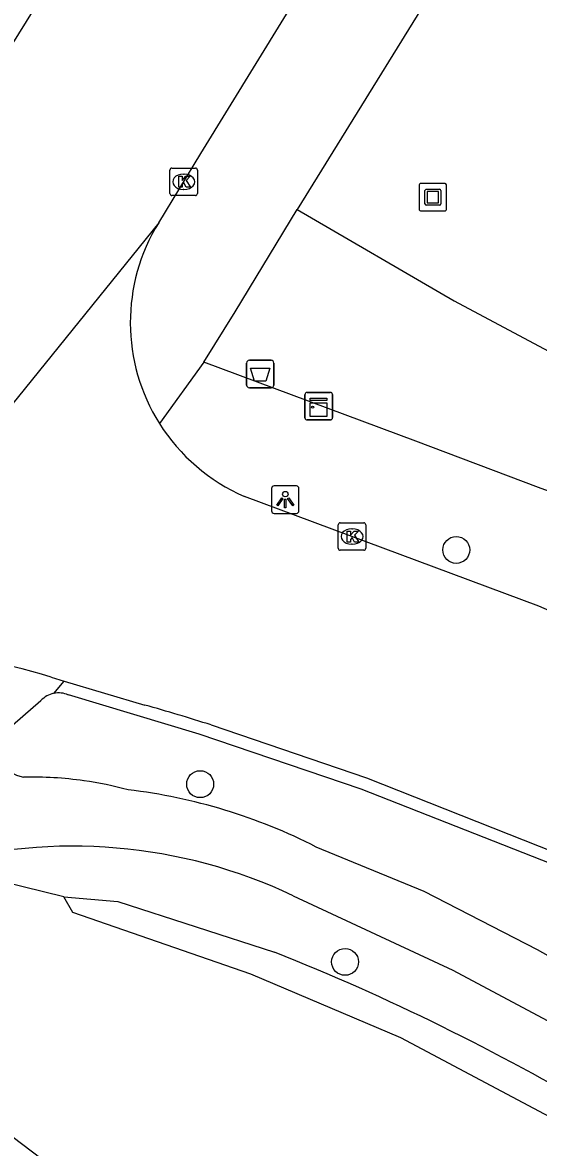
# Model space of a CAD drawing. Extents: x 162812 to 163818, y 381639 to 382470.
# Drawn here: x 162934 to 162952.76, y 382094.32 to 382135.2 of the extents above; entities that cross this region are included whole.
import ezdxf

# ---------------------------------------------------------------- set-up
doc = ezdxf.new("R2010")
doc.units = 0
for name, color, linetype in [('IMGEO_Afvalbak', 7, 'Continuous'), ('IMGEO_Boom', 7, 'Continuous'), ('IMGEO_Duiker', 7, 'Continuous'), ('IMGEO_Groenvoorziening', 7, 'Continuous'), ('IMGEO_Haag', 7, 'Continuous'), ('IMGEO_Kast', 7, 'Continuous'), ('IMGEO_Kolk', 7, 'Continuous'), ('IMGEO_Kunstobject', 7, 'Continuous'), ('IMGEO_Lichtpunt', 7, 'Continuous'), ('IMGEO_Rijbaan_lokaal_gesloten', 7, 'Continuous'), ('IMGEO_Voetpad_open', 7, 'Continuous')]:
    doc.layers.add(name, color=color, linetype=linetype)

msp = doc.modelspace()

# ---------------------------------------------------------------- linework, layer by layer
at = {"layer": 'IMGEO_Afvalbak'}
for p, q in [((162942.146, 382122.031), (162942.146, 382122.831)), ((162942.146, 382122.831), (162942.146, 382122.031)), ((162942.246, 382122.931), (162943.036, 382122.931)), ((162943.036, 382122.931), (162942.246, 382122.931)), ((162943.136, 382122.831), (162943.136, 382122.031)), ((162943.136, 382122.031), (162943.136, 382122.831)), ((162943.036, 382121.931), (162942.246, 382121.931)), ((162942.246, 382121.931), (162943.036, 382121.931))]:
    msp.add_line(p, q, dxfattribs=at)
msp.add_lwpolyline([(162942.289, 382122.645), (162942.993, 382122.645), (162942.844, 382122.175), (162942.438, 382122.175), (162942.289, 382122.645)], dxfattribs=at)
for centre, start, end in [((162942.246, 382122.831), 90, 180), ((162942.246, 382122.831), 90, 180), ((162943.036, 382122.831), 0, 90), ((162943.036, 382122.831), 360, 90), ((162942.246, 382122.031), 180, 270), ((162942.246, 382122.031), 180, 270), ((162943.036, 382122.031), 270, 0), ((162943.036, 382122.031), 270, 0)]:
    msp.add_arc(centre, 0.1, start, end, dxfattribs=at)
at = {"layer": 'IMGEO_Boom'}
for centre in [(162949.766, 382116.04), (162940.457, 382107.527), (162945.725, 382101.07)]:
    msp.add_circle(centre, 0.489, dxfattribs=at)
at = {"layer": 'IMGEO_Duiker'}
msp.add_lwpolyline([(162891.016, 382131.506), (162891.016, 382131.506), (162892.593, 382129.988), (162894.812, 382127.852), (162904.996, 382118.048), (162913.228, 382110.968), (162915.677, 382108.861), (162919.344, 382105.846), (162923.386, 382102.523), (162924.153, 382101.892), (162939.582, 382090.204), (162943.361, 382087.342), (162943.57, 382087.183)], dxfattribs=at)
at = {"layer": 'IMGEO_Groenvoorziening'}
for points in [[(162943.979, 382128.415), (162949.687, 382125.09), (162961.296, 382118.907)], [(162935.503, 382103.431), (162934.025, 382103.793), (162930.797, 382104.582)]]:
    msp.add_lwpolyline(points, dxfattribs=at)
at = {"layer": 'IMGEO_Haag'}
for points in [[(162955.509, 382095.286), (162955.095, 382094.405), (162947.756, 382098.312), (162942.304, 382100.629), (162935.833, 382102.859), (162935.503, 382103.431)], [(162935.503, 382103.431), (162937.459, 382103.269), (162943.163, 382101.425)]]:
    msp.add_lwpolyline(points, dxfattribs=at)
msp.add_arc((162911.112, 382021.208), 86.383, 59.41871, 68.22046, dxfattribs=at)
at = {"layer": 'IMGEO_Kast'}
for p, q in [((162944.267, 382120.839), (162944.267, 382121.68)), ((162944.267, 382121.68), (162944.267, 382120.839)), ((162944.342, 382121.764), (162945.183, 382121.764)), ((162945.183, 382121.764), (162944.342, 382121.764)), ((162945.267, 382121.689), (162945.267, 382120.848)), ((162945.267, 382120.848), (162945.267, 382121.689)), ((162945.192, 382120.764), (162944.351, 382120.764)), ((162944.351, 382120.764), (162945.192, 382120.764))]:
    msp.add_line(p, q, dxfattribs=at)
for points in [[(162944.462, 382121.554), (162945.062, 382121.554), (162945.062, 382121.469), (162944.462, 382121.469), (162944.462, 382121.554)], [(162944.462, 382121.379), (162945.062, 382121.379), (162945.062, 382120.89), (162944.462, 382120.89), (162944.462, 382121.379)]]:
    msp.add_lwpolyline(points, dxfattribs=at)
msp.add_circle((162944.546, 382121.228), 0.0377, dxfattribs=at)
for centre, start, end in [((162944.345, 382121.686), 92.4484, 184.2845), ((162944.345, 382121.686), 92.4484, 184.2845), ((162945.189, 382121.686), 2.4484, 94.2845), ((162945.189, 382121.686), 2.4484, 94.2845), ((162944.345, 382120.842), 182.4484, 274.2845), ((162944.345, 382120.842), 182.4484, 274.2845), ((162945.189, 382120.842), 272.4484, 4.2845), ((162945.189, 382120.842), 272.4484, 4.2845)]:
    msp.add_arc(centre, 0.0779, start, end, dxfattribs=at)
at = {"layer": 'IMGEO_Kolk'}
for p, q in [((162939.358, 382128.991), (162939.358, 382129.843)), ((162939.433, 382129.917), (162940.285, 382129.917)), ((162940.359, 382129.843), (162940.359, 382128.991)), ((162939.846, 382129.697), (162939.871, 382129.697)), ((162940.285, 382128.917), (162939.433, 382128.917)), ((162939.869, 382129.137), (162939.844, 382129.137)), ((162945.477, 382116.1), (162945.477, 382116.952)), ((162945.552, 382117.026), (162946.404, 382117.026)), ((162945.965, 382116.806), (162945.99, 382116.806)), ((162946.478, 382116.952), (162946.478, 382116.1)), ((162945.988, 382116.246), (162945.963, 382116.246)), ((162946.404, 382116.026), (162945.552, 382116.026))]:
    msp.add_line(p, q, dxfattribs=at)
for points in [[(162939.358, 382128.991), (162939.358, 382129.843)], [(162939.433, 382129.917), (162940.285, 382129.917)], [(162940.359, 382129.843), (162940.359, 382128.991)], [(162939.679, 382129.617), (162939.802, 382129.617), (162939.802, 382129.466), (162939.932, 382129.617), (162940.096, 382129.617), (162939.95, 382129.466), (162940.103, 382129.217), (162939.951, 382129.217), (162939.866, 382129.381), (162939.802, 382129.314), (162939.802, 382129.217), (162939.679, 382129.217), (162939.679, 382129.617)], [(162940.285, 382128.917), (162939.433, 382128.917)], [(162945.477, 382116.1), (162945.477, 382116.952)], [(162945.552, 382117.026), (162946.404, 382117.026)], [(162945.798, 382116.726), (162945.921, 382116.726), (162945.921, 382116.575), (162946.051, 382116.726), (162946.215, 382116.726), (162946.069, 382116.575), (162946.222, 382116.326), (162946.07, 382116.326), (162945.985, 382116.49), (162945.921, 382116.423), (162945.921, 382116.326), (162945.798, 382116.326), (162945.798, 382116.726)], [(162946.478, 382116.952), (162946.478, 382116.1)], [(162946.404, 382116.026), (162945.552, 382116.026)]]:
    msp.add_lwpolyline(points, dxfattribs=at)
for centre, start, end in [((162939.435, 382129.841), 91.552, 178.448), ((162939.435, 382129.841), 91.552, 178.448), ((162940.283, 382129.841), 1.552, 88.448), ((162940.283, 382129.841), 1.552, 88.448), ((162939.435, 382128.993), 181.552, 268.448), ((162939.435, 382128.993), 181.552, 268.448), ((162940.283, 382128.993), 271.552, 358.448), ((162940.283, 382128.993), 271.552, 358.448), ((162945.554, 382116.95), 91.552, 178.448), ((162945.554, 382116.95), 91.552, 178.448), ((162946.402, 382116.95), 1.552, 88.448), ((162946.402, 382116.95), 1.552, 88.448), ((162945.554, 382116.102), 181.552, 268.448), ((162945.554, 382116.102), 181.552, 268.448), ((162946.402, 382116.102), 271.552, 358.448), ((162946.402, 382116.102), 271.552, 358.448)]:
    msp.add_arc(centre, 0.0765, start, end, dxfattribs=at)
for centre, major_axis, ratio, start_param, end_param in [((162939.845, 382129.417), (-0.387, 0.002), 0.722429, 4.712389, 7.853982), ((162939.87, 382129.417), (-0.39, 0.002), 0.717154, 1.570796, 4.712389), ((162945.964, 382116.526), (-0.387, 0.002), 0.722429, 4.712389, 7.853982), ((162945.989, 382116.526), (-0.39, 0.002), 0.717154, 1.570796, 4.712389)]:
    msp.add_ellipse(centre, major_axis=major_axis, ratio=ratio, start_param=start_param, end_param=end_param, dxfattribs=at)
at = {"layer": 'IMGEO_Kunstobject'}
for p, q in [((162949.331, 382129.356), (162948.49, 382129.356)), ((162949.331, 382129.356), (162948.49, 382129.356)), ((162948.415, 382129.272), (162948.415, 382128.431)), ((162948.415, 382129.272), (162948.415, 382128.431)), ((162948.629, 382128.62), (162948.629, 382129.094)), ((162948.679, 382129.144), (162949.153, 382129.144)), ((162948.709, 382129.044), (162948.709, 382128.67)), ((162949.103, 382129.064), (162948.729, 382129.064)), ((162949.123, 382128.67), (162949.123, 382129.044)), ((162949.203, 382129.094), (162949.203, 382128.62)), ((162949.415, 382128.44), (162949.415, 382129.281)), ((162949.415, 382128.44), (162949.415, 382129.281)), ((162949.153, 382128.57), (162948.679, 382128.57)), ((162948.729, 382128.65), (162949.103, 382128.65)), ((162948.499, 382128.356), (162949.34, 382128.356)), ((162948.499, 382128.356), (162949.34, 382128.356))]:
    msp.add_line(p, q, dxfattribs=at)
for centre, radius, start, end in [((162948.493, 382129.278), 0.0779, 92.4484, 184.2845), ((162948.493, 382129.278), 0.0779, 92.4484, 184.2845), ((162949.337, 382129.278), 0.0779, 2.4484, 94.2845), ((162949.337, 382129.278), 0.0779, 2.4484, 94.2845), ((162948.679, 382129.094), 0.05, 90, 180), ((162948.729, 382129.044), 0.02, 90, 180), ((162949.103, 382129.044), 0.02, 360, 90), ((162949.153, 382129.094), 0.05, 360, 90), ((162948.679, 382128.62), 0.05, 180, 270), ((162948.729, 382128.67), 0.02, 180, 270), ((162949.103, 382128.67), 0.02, 270, 0), ((162949.153, 382128.62), 0.05, 270, 0), ((162948.493, 382128.434), 0.0779, 182.4484, 274.2845), ((162948.493, 382128.434), 0.0779, 182.4484, 274.2845), ((162949.337, 382128.434), 0.0779, 272.4484, 4.2845), ((162949.337, 382128.434), 0.0779, 272.4484, 4.2845)]:
    msp.add_arc(centre, radius, start, end, dxfattribs=at)
at = {"layer": 'IMGEO_Lichtpunt'}
for p, q in [((162943.954, 382118.364), (162943.146, 382118.364)), ((162943.954, 382118.364), (162943.146, 382118.364)), ((162943.052, 382118.269), (162943.052, 382117.462)), ((162943.052, 382118.269), (162943.052, 382117.462)), ((162944.048, 382117.462), (162944.048, 382118.269)), ((162944.048, 382117.462), (162944.048, 382118.269)), ((162943.146, 382117.368), (162943.954, 382117.368)), ((162943.146, 382117.368), (162943.954, 382117.368))]:
    msp.add_line(p, q, dxfattribs=at)
for points in [[(162943.426, 382117.933), (162943.465, 382117.905), (162943.277, 382117.643), (162943.239, 382117.67), (162943.426, 382117.933)], [(162943.528, 382117.885), (162943.575, 382117.885), (162943.575, 382117.563), (162943.528, 382117.563), (162943.528, 382117.885)], [(162943.638, 382117.905), (162943.676, 382117.932), (162943.863, 382117.67), (162943.824, 382117.642), (162943.638, 382117.905)]]:
    msp.add_lwpolyline(points, dxfattribs=at)
msp.add_circle((162943.551, 382118.067), 0.0994, dxfattribs=at)
for centre, start, end in [((162943.146, 382118.269), 90, 180), ((162943.146, 382118.269), 90, 180), ((162943.954, 382118.269), 0, 90), ((162943.954, 382118.269), 0, 90), ((162943.146, 382117.462), 180, 270), ((162943.146, 382117.462), 180, 270), ((162943.954, 382117.462), 270, 0), ((162943.954, 382117.462), 270, 360)]:
    msp.add_arc(centre, 0.0946, start, end, dxfattribs=at)
at = {"layer": 'IMGEO_Rijbaan_lokaal_gesloten'}
for points in [[(162924.182, 382121.333), (162925.442, 382122.831), (162927.482, 382125.349), (162930.043, 382128.996), (162932.393, 382132.453), (162938.444, 382142.165), (162943.036, 382149.709), (162947.027, 382156.124), (162953.158, 382165.967), (162956.71, 382171.753), (162963.882, 382183.343), (162967.573, 382189.32), (162970.994, 382194.935), (162976.232, 382203.382)], [(162938.949, 382127.926), (162940.487, 382130.445), (162943.496, 382135.354), (162951.558, 382148.464), (162956.73, 382156.768), (162962.742, 382166.43), (162973.097, 382183.191), (162979.497, 382193.55), (162982.698, 382198.597)], [(162938.949, 382127.926), (162924.856, 382110.513)], [(162963.662, 382108.852), (162958.288, 382111.581), (162952.764, 382113.993), (162942.065, 382117.986)], [(162935.042, 382111.415), (162935.512, 382111.275)], [(162935.512, 382111.275), (162938.446, 382110.401)], [(162940.857, 382109.679), (162946.5, 382107.754), (162953.945, 382104.82)]]:
    msp.add_lwpolyline(points, dxfattribs=at)
for centre, radius, start, end in [((162944.799, 382124.301), 6.882, 148.216, 212.1614), ((162944.796, 382124.299), 6.878, 212.156, 246.6048), ((162929.26, 382092.951), 19.348, 72.6136, 90.0101), ((162918.192, 382038.379), 74.816, 72.36535, 74.29286)]:
    msp.add_arc(centre, radius, start, end, dxfattribs=at)
at = {"layer": 'IMGEO_Voetpad_open'}
for points in [[(162957.563, 382150.357), (162956.76, 382149.06), (162943.979, 382128.415)], [(162940.585, 382122.867), (162941.734, 382124.685), (162943.979, 382128.415)], [(162940.585, 382122.867), (162938.973, 382120.638)], [(162952.757, 382118.303), (162948.297, 382119.996), (162940.585, 382122.867)], [(162935.135, 382110.828), (162935.512, 382111.275)], [(162933.356, 382109.433), (162934.67, 382110.564)], [(162958.885, 382101.806), (162954.037, 382104.216), (162953.795, 382104.36), (162953.553, 382104.503), (162946.305, 382107.347), (162940.418, 382109.342), (162935.667, 382110.768)], [(162957.157, 382099.01), (162952.721, 382101.507), (162948.601, 382103.625), (162944.68, 382105.243)], [(162943.839, 382103.472), (162949.64, 382100.771), (162957.229, 382096.722), (162966.225, 382091.127)]]:
    msp.add_lwpolyline(points, dxfattribs=at)
for centre, radius, start, end in [((162936.425, 382068.315), 52.588, 63.3536, 71.9068), ((162935.309, 382109.98), 0.866, 101.6055, 137.5653), ((162935.308, 382109.977), 0.868, 65.6077, 101.5228), ((162934.198, 382108.815), 1.045, 143.7455, 261.109), ((162934.313, 382094.024), 13.762, 81.9751, 91.1483), ((162934.29, 382094.07), 13.719, 75.0172, 81.8547), ((162935.411, 382087.047), 20.421, 63.0072, 83.1784), ((162935.836, 382086.615), 18.66, 64.6038, 105.6668)]:
    msp.add_arc(centre, radius, start, end, dxfattribs=at)

doc.saveas('drawing.dxf')
